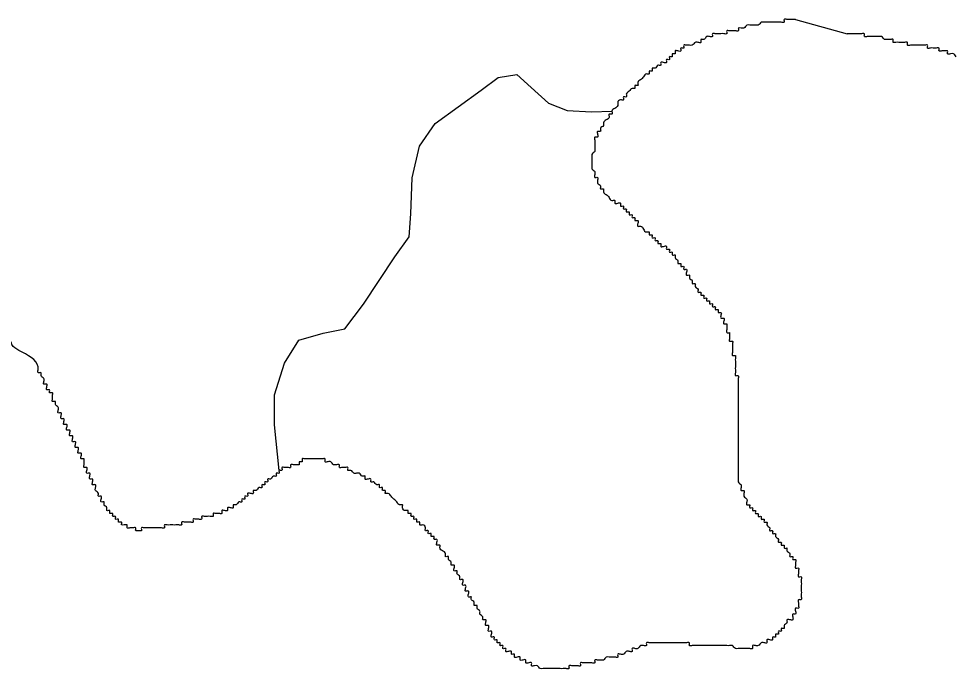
# Model space of a CAD drawing. Extents: x 813775 to 1157140, y 1757555 to 1979907.
# Drawn here: x 1021810 to 1023633, y 1844409 to 1845672 of the extents above; entities that cross this region are included whole.
import ezdxf

# ---------------------------------------------------------------- set-up
doc = ezdxf.new("R2010")
doc.units = 0
doc.layers.add('Level 35', color=7, linetype='Continuous')

msp = doc.modelspace()

# ---------------------------------------------------------------- linework, layer by layer
at = {"layer": 'Level 35'}
for points in [[(1023320.6, 1845671.3), (1023421.1, 1845643.4)], [(1022316.4, 1844795), (1022307.4, 1844883.2), (1022307.4, 1844941.8), (1022326.9, 1845003.2), (1022354.8, 1845047.9), (1022402.2, 1845061.8), (1022444, 1845070.2), (1022480.3, 1845117.7), (1022541.7, 1845209.8), (1022569.6, 1845248.8), (1022572.4, 1845293.5), (1022575.1, 1845363.3), (1022589.1, 1845424.7), (1022619.8, 1845469.3), (1022709, 1845533.5), (1022742.5, 1845558.6), (1022778.8, 1845564.2), (1022806.7, 1845539.1), (1022840.1, 1845508.4), (1022876.4, 1845494.4), (1022923.8, 1845491.6), (1022963.6, 1845492.7)]]:
    msp.add_lwpolyline(points, dxfattribs=at)
for points in [[(1023320.6, 1845671.3), (1023315.1, 1845671.3), (1023309.5, 1845671.3), (1023303.9, 1845671.3), (1023298.3, 1845671.3), (1023298.3, 1845665.7), (1023292.7, 1845665.7), (1023287.2, 1845665.7), (1023281.6, 1845665.7), (1023276, 1845665.7), (1023270.4, 1845665.7), (1023264.9, 1845665.7), (1023259.3, 1845665.7), (1023253.7, 1845665.7), (1023248.1, 1845660.1), (1023242.5, 1845660.1), (1023237, 1845660.1), (1023231.4, 1845660.1), (1023225.8, 1845660.1), (1023220.2, 1845654.5), (1023214.6, 1845654.5), (1023209.1, 1845654.5)], [(1023209.1, 1845654.5), (1023209.1, 1845649), (1023203.5, 1845649), (1023197.9, 1845649), (1023192.3, 1845649), (1023186.7, 1845649), (1023186.7, 1845643.4), (1023181.2, 1845643.4), (1023175.6, 1845643.4), (1023170, 1845643.4), (1023164.4, 1845643.4), (1023158.9, 1845643.4), (1023158.9, 1845637.8), (1023153.3, 1845637.8), (1023147.7, 1845637.8), (1023142.1, 1845632.2), (1023136.5, 1845632.2), (1023136.5, 1845626.6), (1023131, 1845626.6), (1023125.4, 1845626.6), (1023119.8, 1845621.1), (1023114.2, 1845621.1), (1023108.6, 1845621.1), (1023103.1, 1845621.1), (1023103.1, 1845615.5), (1023097.5, 1845615.5), (1023097.5, 1845609.9), (1023091.9, 1845609.9), (1023086.3, 1845609.9), (1023086.3, 1845604.3), (1023080.7, 1845604.3), (1023080.7, 1845598.7), (1023075.2, 1845598.7), (1023075.2, 1845593.1), (1023069.6, 1845593.1), (1023069.6, 1845587.6), (1023064, 1845587.6), (1023058.4, 1845587.6), (1023058.4, 1845582), (1023052.9, 1845582), (1023047.3, 1845576.4), (1023041.7, 1845576.4), (1023041.7, 1845570.8), (1023036.1, 1845570.8), (1023036.1, 1845565.2), (1023030.5, 1845565.2), (1023025, 1845559.7), (1023019.4, 1845554.1), (1023013.8, 1845548.5), (1023013.8, 1845542.9), (1023008.2, 1845542.9), (1023008.2, 1845537.3), (1023002.6, 1845537.3), (1022997.1, 1845531.7), (1022991.5, 1845526.2), (1022991.5, 1845520.6), (1022985.9, 1845520.6), (1022985.9, 1845515), (1022980.3, 1845515), (1022974.7, 1845509.4), (1022974.7, 1845503.8), (1022969.2, 1845498.3), (1022963.6, 1845492.7), (1022963.6, 1845487.1), (1022958, 1845487.1), (1022958, 1845481.5), (1022952.4, 1845475.9), (1022946.9, 1845470.3), (1022946.9, 1845464.8), (1022941.3, 1845459.2), (1022941.3, 1845453.6), (1022935.7, 1845453.6), (1022935.7, 1845448), (1022935.7, 1845442.4), (1022930.1, 1845442.4), (1022930.1, 1845436.9), (1022930.1, 1845431.3), (1022930.1, 1845425.7), (1022930.1, 1845420.1), (1022930.1, 1845414.5), (1022924.5, 1845409), (1022924.5, 1845403.4), (1022924.5, 1845397.8), (1022924.5, 1845392.2), (1022924.5, 1845386.6), (1022924.5, 1845381), (1022930.1, 1845375.5), (1022930.1, 1845369.9), (1022930.1, 1845364.3), (1022935.7, 1845364.3), (1022935.7, 1845358.7)], [(1023633.1, 1845598.7), (1023627.5, 1845604.3), (1023621.9, 1845604.3), (1023616.3, 1845604.3), (1023616.3, 1845609.9), (1023610.7, 1845609.9), (1023605.2, 1845609.9), (1023599.6, 1845609.9), (1023599.6, 1845615.5), (1023594, 1845615.5), (1023588.4, 1845615.5), (1023582.9, 1845615.5), (1023577.3, 1845615.5), (1023577.3, 1845621.1), (1023571.7, 1845621.1), (1023566.1, 1845621.1), (1023560.5, 1845621.1), (1023555, 1845621.1), (1023549.4, 1845621.1), (1023543.8, 1845621.1), (1023538.2, 1845621.1), (1023538.2, 1845626.6), (1023532.6, 1845626.6), (1023527.1, 1845626.6), (1023521.5, 1845626.6), (1023515.9, 1845626.6), (1023510.3, 1845626.6), (1023510.3, 1845632.2), (1023504.7, 1845632.2), (1023499.2, 1845632.2), (1023493.6, 1845632.2), (1023488, 1845637.8), (1023482.4, 1845637.8), (1023476.9, 1845637.8), (1023471.3, 1845637.8), (1023465.7, 1845637.8), (1023460.1, 1845637.8), (1023454.5, 1845637.8), (1023454.5, 1845643.4), (1023449, 1845643.4), (1023443.4, 1845643.4), (1023437.8, 1845643.4), (1023432.2, 1845643.4), (1023426.6, 1845643.4), (1023421.1, 1845643.4)], [(1022935.7, 1845358.7), (1022935.7, 1845353.1), (1022941.3, 1845347.6), (1022941.3, 1845342), (1022946.9, 1845342), (1022946.9, 1845336.4), (1022952.4, 1845330.8), (1022958, 1845325.2), (1022963.6, 1845319.6), (1022969.2, 1845319.6), (1022969.2, 1845314.1), (1022974.7, 1845314.1), (1022980.3, 1845314.1), (1022980.3, 1845308.5), (1022985.9, 1845308.5), (1022985.9, 1845302.9), (1022991.5, 1845302.9), (1022991.5, 1845297.3), (1022997.1, 1845297.3), (1022997.1, 1845291.7), (1023002.6, 1845291.7), (1023002.6, 1845286.2), (1023008.2, 1845286.2), (1023008.2, 1845280.6), (1023013.8, 1845280.6), (1023013.8, 1845275), (1023013.8, 1845269.4), (1023019.4, 1845269.4), (1023025, 1845263.8), (1023030.5, 1845258.2), (1023036.1, 1845258.2), (1023036.1, 1845252.7), (1023041.7, 1845252.7), (1023041.7, 1845247.1), (1023047.3, 1845247.1), (1023047.3, 1845241.5), (1023052.9, 1845241.5), (1023052.9, 1845235.9), (1023058.4, 1845235.9), (1023058.4, 1845230.3), (1023064, 1845230.3), (1023069.6, 1845230.3), (1023069.6, 1845224.8), (1023075.2, 1845224.8), (1023075.2, 1845219.2), (1023080.7, 1845219.2), (1023080.7, 1845213.6), (1023086.3, 1845213.6), (1023086.3, 1845208), (1023091.9, 1845202.4), (1023091.9, 1845196.8), (1023097.5, 1845196.8), (1023097.5, 1845191.3), (1023103.1, 1845191.3), (1023103.1, 1845185.7), (1023108.6, 1845185.7), (1023108.6, 1845180.1), (1023108.6, 1845174.5), (1023114.2, 1845174.5), (1023114.2, 1845168.9), (1023119.8, 1845163.4), (1023119.8, 1845157.8), (1023125.4, 1845157.8), (1023125.4, 1845152.2), (1023131, 1845146.6), (1023131, 1845141), (1023136.5, 1845141), (1023136.5, 1845135.5), (1023142.1, 1845135.5), (1023142.1, 1845129.9), (1023147.7, 1845129.9), (1023147.7, 1845124.3), (1023153.3, 1845124.3), (1023153.3, 1845118.7), (1023158.9, 1845118.7), (1023158.9, 1845113.1), (1023164.4, 1845113.1), (1023164.4, 1845107.5), (1023170, 1845107.5), (1023170, 1845102), (1023175.6, 1845102), (1023175.6, 1845096.4), (1023175.6, 1845090.8), (1023181.2, 1845090.8), (1023181.2, 1845085.2), (1023181.2, 1845079.6), (1023186.7, 1845079.6), (1023186.7, 1845074.1), (1023186.7, 1845068.5), (1023186.7, 1845062.9), (1023192.3, 1845062.9)], [(1021810.1, 1845027.9), (1021796.9, 1845039.8), (1021794.1, 1845045.4), (1021788.5, 1845048.2), (1021785.7, 1845053.8), (1021782.9, 1845059.4), (1021780.1, 1845064.9), (1021774.6, 1845070.5), (1021769, 1845076.1), (1021763.4, 1845081.7), (1021757.8, 1845084.5), (1021752.2, 1845090.1), (1021746.7, 1845092.8), (1021743.9, 1845098.4), (1021738.3, 1845101.2), (1021735.5, 1845106.8), (1021729.9, 1845109.6), (1021724.3, 1845115.2), (1021718.8, 1845118), (1021716, 1845123.5), (1021710.4, 1845129.1), (1021704.8, 1845131.9), (1021699.2, 1845134.7), (1021693.7, 1845140.3), (1021688.1, 1845143.1), (1021685.3, 1845148.7), (1021679.7, 1845151.5), (1021674.1, 1845154.2), (1021668.6, 1845159.8), (1021663, 1845162.6), (1021657.4, 1845165.4), (1021651.8, 1845165.4), (1021646.2, 1845168.2), (1021640.7, 1845171), (1021635.1, 1845171), (1021629.5, 1845173.8), (1021623.9, 1845173.8), (1021618.3, 1845176.6), (1021612.8, 1845176.6), (1021607.2, 1845176.6), (1021601.6, 1845179.4), (1021596, 1845179.4), (1021590.5, 1845179.4), (1021584.9, 1845179.4), (1021579.3, 1845176.6), (1021573.7, 1845176.6), (1021568.1, 1845176.6), (1021562.6, 1845176.6), (1021557, 1845176.6), (1021551.4, 1845176.6), (1021545.8, 1845173.8), (1021540.2, 1845173.8), (1021534.7, 1845173.8), (1021529.1, 1845173.8), (1021523.5, 1845171), (1021517.9, 1845168.2), (1021512.3, 1845168.2), (1021506.8, 1845165.4), (1021501.2, 1845162.6), (1021495.6, 1845159.8), (1021490, 1845157), (1021484.5, 1845154.2), (1021478.9, 1845151.5), (1021473.3, 1845145.9), (1021470.5, 1845140.3), (1021464.9, 1845140.3), (1021459.3, 1845134.7), (1021453.8, 1845131.9), (1021448.2, 1845129.1), (1021442.6, 1845123.5), (1021437, 1845120.8), (1021434.2, 1845115.2), (1021428.7, 1845112.4), (1021425.9, 1845106.8), (1021420.3, 1845104), (1021417.5, 1845098.4), (1021411.9, 1845092.8), (1021409.1, 1845087.3), (1021403.6, 1845084.5), (1021400.8, 1845078.9), (1021395.2, 1845076.1), (1021392.4, 1845070.5), (1021386.8, 1845067.7), (1021381.2, 1845062.1), (1021375.7, 1845059.4), (1021372.9, 1845053.8), (1021370.1, 1845048.2), (1021364.5, 1845045.4), (1021361.7, 1845039.8), (1021358.9, 1845034.2), (1021353.3, 1845031.4)], [(1023192.3, 1845062.9), (1023192.3, 1845057.3), (1023192.3, 1845051.7), (1023192.3, 1845046.1), (1023197.9, 1845046.1), (1023197.9, 1845040.6), (1023197.9, 1845035), (1023197.9, 1845029.4), (1023197.9, 1845023.8), (1023197.9, 1845018.2), (1023203.5, 1845018.2), (1023203.5, 1845012.7), (1023203.5, 1845007.1), (1023203.5, 1845001.5), (1023203.5, 1844995.9), (1023203.5, 1844990.3), (1023203.5, 1844984.7), (1023203.5, 1844979.2), (1023209.1, 1844979.2), (1023209.1, 1844973.6), (1023209.1, 1844968), (1023209.1, 1844962.4), (1023209.1, 1844956.8), (1023209.1, 1844951.3), (1023209.1, 1844945.7), (1023209.1, 1844940.1), (1023209.1, 1844934.5), (1023209.1, 1844928.9), (1023209.1, 1844923.3), (1023209.1, 1844917.8), (1023209.1, 1844912.2), (1023209.1, 1844906.6), (1023209.1, 1844901), (1023209.1, 1844895.4), (1023209.1, 1844889.9), (1023209.1, 1844884.3), (1023209.1, 1844878.7), (1023209.1, 1844873.1), (1023209.1, 1844867.5), (1023209.1, 1844862), (1023209.1, 1844856.4), (1023209.1, 1844850.8), (1023209.1, 1844845.2), (1023209.1, 1844839.6), (1023209.1, 1844834), (1023209.1, 1844828.5), (1023209.1, 1844822.9), (1023209.1, 1844817.3), (1023209.1, 1844806.1), (1023209.1, 1844800.6), (1023209.1, 1844795), (1023209.1, 1844789.4), (1023209.1, 1844783.8), (1023209.1, 1844778.2), (1023209.1, 1844772.6), (1023214.6, 1844767.1), (1023214.6, 1844761.5), (1023214.6, 1844755.9), (1023220.2, 1844755.9), (1023220.2, 1844750.3), (1023220.2, 1844744.7), (1023225.8, 1844739.2), (1023225.8, 1844733.6), (1023225.8, 1844728), (1023231.4, 1844728), (1023231.4, 1844722.4), (1023237, 1844722.4), (1023237, 1844716.8), (1023242.5, 1844716.8), (1023242.5, 1844711.2), (1023248.1, 1844711.2), (1023248.1, 1844705.7), (1023253.7, 1844705.7), (1023253.7, 1844700.1), (1023259.3, 1844700.1), (1023259.3, 1844694.5), (1023264.9, 1844694.5), (1023264.9, 1844688.9), (1023270.4, 1844683.3), (1023270.4, 1844677.8), (1023276, 1844677.8), (1023276, 1844672.2), (1023281.6, 1844672.2), (1023281.6, 1844666.6), (1023287.2, 1844661), (1023287.2, 1844655.4), (1023292.7, 1844655.4), (1023292.7, 1844649.8), (1023298.3, 1844649.8), (1023298.3, 1844644.3), (1023303.9, 1844644.3)], [(1022009.6, 1844688.9), (1022009.6, 1844694.5), (1022004, 1844694.5), (1022004, 1844700.1), (1021998.4, 1844700.1), (1021998.4, 1844705.7), (1021992.9, 1844705.7), (1021992.9, 1844711.2), (1021987.3, 1844711.2), (1021987.3, 1844716.8), (1021981.7, 1844716.8), (1021981.7, 1844722.4), (1021976.1, 1844728), (1021976.1, 1844733.6), (1021970.5, 1844733.6), (1021970.5, 1844739.2), (1021970.5, 1844744.7), (1021965, 1844744.7), (1021965, 1844750.3), (1021959.4, 1844755.9), (1021959.4, 1844761.5), (1021959.4, 1844767.1), (1021953.8, 1844767.1), (1021953.8, 1844772.6), (1021953.8, 1844778.2), (1021948.2, 1844778.2), (1021948.2, 1844783.8), (1021948.2, 1844789.4), (1021942.6, 1844789.4), (1021942.6, 1844795), (1021942.6, 1844800.6), (1021937.1, 1844800.6), (1021937.1, 1844806.1), (1021937.1, 1844811.7), (1021937.1, 1844817.3), (1021931.5, 1844817.3), (1021931.5, 1844822.9), (1021931.5, 1844828.5), (1021925.9, 1844828.5), (1021925.9, 1844834), (1021925.9, 1844839.6), (1021920.3, 1844839.6), (1021920.3, 1844845.2), (1021920.3, 1844850.8), (1021914.8, 1844850.8), (1021914.8, 1844856.4), (1021914.8, 1844862), (1021909.2, 1844862), (1021909.2, 1844867.5), (1021909.2, 1844873.1), (1021903.6, 1844873.1), (1021903.6, 1844878.7), (1021903.6, 1844884.3), (1021898, 1844884.3), (1021898, 1844889.9), (1021898, 1844895.4), (1021892.4, 1844895.4), (1021892.4, 1844901), (1021892.4, 1844906.6), (1021886.9, 1844906.6), (1021886.9, 1844912.2), (1021886.9, 1844917.8), (1021881.3, 1844923.3), (1021881.3, 1844928.9), (1021875.7, 1844928.9), (1021875.7, 1844934.5), (1021875.7, 1844940.1), (1021875.7, 1844945.7), (1021870.1, 1844945.7), (1021870.1, 1844951.3), (1021864.5, 1844951.3), (1021864.5, 1844956.8), (1021864.5, 1844962.4), (1021859, 1844962.4), (1021859, 1844968), (1021859, 1844973.6), (1021853.4, 1844979.2), (1021853.4, 1844984.7), (1021847.8, 1844984.7), (1021847.8, 1844990.3), (1021847.8, 1844995.9), (1021810.1, 1845027.9)], [(1022377.8, 1844817.3), (1022372.2, 1844817.3), (1022366.6, 1844817.3), (1022361.1, 1844817.3), (1022361.1, 1844811.7), (1022355.5, 1844811.7), (1022355.5, 1844806.1), (1022349.9, 1844806.1), (1022344.3, 1844806.1), (1022338.8, 1844806.1), (1022338.8, 1844800.6), (1022333.2, 1844800.6), (1022327.6, 1844800.6), (1022322, 1844800.6), (1022322, 1844795), (1022316.4, 1844795), (1022316.4, 1844789.4), (1022310.9, 1844789.4), (1022310.9, 1844783.8), (1022305.3, 1844783.8), (1022299.7, 1844778.2), (1022294.1, 1844778.2), (1022294.1, 1844772.6), (1022288.5, 1844772.6), (1022288.5, 1844767.1), (1022283, 1844767.1), (1022283, 1844761.5), (1022277.4, 1844761.5), (1022271.8, 1844755.9), (1022266.2, 1844755.9), (1022266.2, 1844750.3), (1022260.6, 1844750.3), (1022255.1, 1844750.3), (1022255.1, 1844744.7), (1022249.5, 1844744.7), (1022249.5, 1844739.2), (1022243.9, 1844739.2), (1022243.9, 1844733.6), (1022238.3, 1844733.6), (1022232.8, 1844728), (1022227.2, 1844728), (1022227.2, 1844722.4), (1022221.6, 1844722.4), (1022216, 1844722.4), (1022216, 1844716.8), (1022210.4, 1844716.8), (1022204.9, 1844716.8), (1022204.9, 1844711.2), (1022199.3, 1844711.2), (1022193.7, 1844711.2), (1022188.1, 1844711.2), (1022188.1, 1844705.7), (1022182.5, 1844705.7), (1022177, 1844705.7), (1022171.4, 1844705.7), (1022165.8, 1844705.7), (1022165.8, 1844700.1), (1022160.2, 1844700.1), (1022154.6, 1844700.1), (1022149.1, 1844700.1), (1022149.1, 1844694.5), (1022143.5, 1844694.5), (1022137.9, 1844694.5), (1022132.3, 1844694.5), (1022126.8, 1844694.5), (1022126.8, 1844688.9), (1022121.2, 1844688.9), (1022115.6, 1844688.9), (1022110, 1844688.9), (1022104.4, 1844688.9), (1022098.9, 1844688.9), (1022093.3, 1844688.9), (1022093.3, 1844683.3), (1022087.7, 1844683.3), (1022082.1, 1844683.3), (1022076.5, 1844683.3), (1022071, 1844683.3), (1022065.4, 1844683.3), (1022059.8, 1844683.3), (1022054.2, 1844683.3), (1022048.6, 1844683.3), (1022048.6, 1844677.8), (1022043.1, 1844677.8), (1022037.5, 1844677.8), (1022037.5, 1844683.3), (1022031.9, 1844683.3), (1022026.3, 1844683.3), (1022020.8, 1844683.3), (1022020.8, 1844688.9), (1022015.2, 1844688.9), (1022009.6, 1844688.9)], [(1022690.2, 1844549.4), (1022684.6, 1844549.4), (1022684.6, 1844555), (1022684.6, 1844560.5), (1022679.1, 1844560.5), (1022679.1, 1844566.1), (1022679.1, 1844571.7), (1022673.5, 1844571.7), (1022673.5, 1844577.3), (1022673.5, 1844582.9), (1022667.9, 1844582.9), (1022667.9, 1844588.5), (1022662.3, 1844594), (1022662.3, 1844599.6), (1022656.7, 1844599.6), (1022656.7, 1844605.2), (1022656.7, 1844610.8), (1022651.2, 1844610.8), (1022651.2, 1844616.4), (1022645.6, 1844621.9), (1022645.6, 1844627.5), (1022640, 1844627.5), (1022640, 1844633.1), (1022634.4, 1844638.7), (1022628.9, 1844644.3), (1022628.9, 1844649.8), (1022623.3, 1844649.8), (1022623.3, 1844655.4), (1022623.3, 1844661), (1022617.7, 1844661), (1022617.7, 1844666.6), (1022612.1, 1844666.6), (1022612.1, 1844672.2), (1022606.5, 1844672.2), (1022606.5, 1844677.8), (1022601, 1844677.8), (1022601, 1844683.3), (1022595.4, 1844688.9), (1022589.8, 1844688.9), (1022589.8, 1844694.5), (1022584.2, 1844694.5), (1022584.2, 1844700.1), (1022578.6, 1844700.1), (1022578.6, 1844705.7), (1022573.1, 1844705.7), (1022573.1, 1844711.2), (1022567.5, 1844711.2), (1022567.5, 1844716.8), (1022561.9, 1844716.8), (1022556.3, 1844722.4), (1022556.3, 1844728), (1022550.7, 1844728), (1022545.2, 1844733.6), (1022539.6, 1844739.2), (1022534, 1844744.7), (1022528.4, 1844750.3), (1022522.9, 1844750.3), (1022522.9, 1844755.9), (1022517.3, 1844755.9), (1022517.3, 1844761.5), (1022511.7, 1844761.5), (1022511.7, 1844767.1), (1022506.1, 1844767.1), (1022500.5, 1844772.6), (1022495, 1844772.6), (1022495, 1844778.2), (1022489.4, 1844778.2), (1022483.8, 1844778.2), (1022483.8, 1844783.8), (1022478.2, 1844783.8), (1022472.6, 1844789.4), (1022467.1, 1844789.4), (1022461.5, 1844789.4), (1022455.9, 1844795), (1022450.3, 1844795), (1022450.3, 1844800.6), (1022444.8, 1844800.6), (1022439.2, 1844800.6), (1022433.6, 1844800.6), (1022433.6, 1844806.1), (1022428, 1844806.1), (1022422.4, 1844806.1), (1022416.9, 1844811.7), (1022411.3, 1844811.7), (1022405.7, 1844811.7), (1022405.7, 1844817.3), (1022400.1, 1844817.3), (1022394.5, 1844817.3), (1022389, 1844817.3), (1022383.4, 1844817.3), (1022377.8, 1844817.3)], [(1023303.9, 1844644.3), (1023303.9, 1844638.7), (1023309.5, 1844633.1), (1023309.5, 1844627.5), (1023315.1, 1844627.5), (1023315.1, 1844621.9), (1023320.6, 1844621.9), (1023320.6, 1844616.4), (1023320.6, 1844610.8), (1023320.6, 1844605.2), (1023326.2, 1844605.2), (1023326.2, 1844599.6), (1023326.2, 1844594), (1023326.2, 1844588.5), (1023331.8, 1844588.5), (1023331.8, 1844582.9), (1023331.8, 1844577.3), (1023331.8, 1844571.7), (1023331.8, 1844566.1), (1023331.8, 1844560.5), (1023331.8, 1844555), (1023331.8, 1844549.4), (1023331.8, 1844543.8), (1023326.2, 1844543.8), (1023326.2, 1844538.2), (1023326.2, 1844532.6), (1023326.2, 1844527.1), (1023320.6, 1844527.1), (1023320.6, 1844521.5), (1023320.6, 1844515.9), (1023315.1, 1844515.9), (1023315.1, 1844510.3), (1023315.1, 1844504.7), (1023309.5, 1844504.7), (1023303.9, 1844504.7), (1023303.9, 1844499.1), (1023298.3, 1844493.6), (1023298.3, 1844488), (1023292.7, 1844488), (1023292.7, 1844482.4), (1023287.2, 1844482.4), (1023287.2, 1844476.8), (1023281.6, 1844476.8), (1023281.6, 1844471.2), (1023276, 1844471.2), (1023276, 1844465.7), (1023270.4, 1844465.7), (1023264.9, 1844465.7), (1023264.9, 1844460.1), (1023259.3, 1844460.1), (1023253.7, 1844460.1), (1023248.1, 1844454.5), (1023242.5, 1844454.5), (1023237, 1844454.5), (1023237, 1844448.9), (1023231.4, 1844448.9), (1023225.8, 1844448.9), (1023220.2, 1844448.9), (1023214.6, 1844448.9), (1023209.1, 1844448.9), (1023203.5, 1844448.9), (1023197.9, 1844454.5), (1023192.3, 1844454.5), (1023186.7, 1844454.5), (1023181.2, 1844454.5), (1023175.6, 1844454.5), (1023170, 1844454.5), (1023164.4, 1844454.5), (1023158.9, 1844454.5), (1023153.3, 1844454.5), (1023147.7, 1844454.5), (1023142.1, 1844454.5), (1023136.5, 1844454.5), (1023131, 1844454.5), (1023125.4, 1844454.5), (1023119.8, 1844454.5), (1023114.2, 1844454.5), (1023114.2, 1844460.1), (1023108.6, 1844460.1), (1023103.1, 1844460.1), (1023097.5, 1844460.1), (1023091.9, 1844460.1), (1023086.3, 1844460.1), (1023080.7, 1844460.1), (1023075.2, 1844460.1), (1023069.6, 1844460.1), (1023064, 1844460.1), (1023058.4, 1844460.1), (1023052.9, 1844460.1), (1023047.3, 1844460.1), (1023041.7, 1844460.1)], [(1023041.7, 1844460.1), (1023036.1, 1844460.1), (1023030.5, 1844460.1), (1023030.5, 1844454.5), (1023025, 1844454.5), (1023019.4, 1844454.5), (1023013.8, 1844448.9), (1023008.2, 1844448.9), (1023002.6, 1844448.9), (1023002.6, 1844443.3), (1022997.1, 1844443.3), (1022991.5, 1844443.3), (1022985.9, 1844437.7), (1022980.3, 1844437.7), (1022974.7, 1844437.7), (1022974.7, 1844432.2), (1022969.2, 1844432.2), (1022963.6, 1844432.2), (1022958, 1844432.2), (1022952.4, 1844432.2), (1022946.9, 1844426.6), (1022941.3, 1844426.6), (1022935.7, 1844426.6), (1022930.1, 1844426.6), (1022930.1, 1844421), (1022924.5, 1844421), (1022919, 1844421), (1022913.4, 1844421), (1022907.8, 1844421), (1022902.2, 1844421), (1022902.2, 1844415.4), (1022896.6, 1844415.4), (1022891.1, 1844415.4), (1022885.5, 1844415.4), (1022879.9, 1844415.4), (1022879.9, 1844409.8), (1022874.3, 1844409.8), (1022868.7, 1844409.8), (1022863.2, 1844409.8), (1022857.6, 1844409.8), (1022852, 1844409.8), (1022846.4, 1844409.8), (1022840.9, 1844409.8), (1022835.3, 1844409.8), (1022829.7, 1844409.8), (1022824.1, 1844409.8), (1022818.5, 1844415.4), (1022813, 1844415.4), (1022807.4, 1844415.4), (1022807.4, 1844421), (1022801.8, 1844421), (1022796.2, 1844421), (1022796.2, 1844426.6), (1022790.6, 1844426.6), (1022785.1, 1844426.6), (1022785.1, 1844432.2), (1022779.5, 1844432.2), (1022773.9, 1844432.2), (1022773.9, 1844437.7), (1022768.3, 1844437.7), (1022768.3, 1844443.3), (1022762.7, 1844443.3), (1022757.2, 1844443.3), (1022757.2, 1844448.9), (1022751.6, 1844448.9), (1022751.6, 1844454.5), (1022746, 1844454.5), (1022746, 1844460.1), (1022740.4, 1844460.1), (1022740.4, 1844465.7), (1022734.9, 1844465.7), (1022734.9, 1844471.2), (1022729.3, 1844471.2), (1022729.3, 1844476.8), (1022729.3, 1844482.4), (1022723.7, 1844482.4), (1022723.7, 1844488), (1022723.7, 1844493.6), (1022718.1, 1844493.6), (1022718.1, 1844499.1), (1022718.1, 1844504.7), (1022712.5, 1844504.7), (1022712.5, 1844510.3), (1022707, 1844515.9), (1022707, 1844521.5), (1022701.4, 1844527.1), (1022701.4, 1844532.6), (1022695.8, 1844532.6), (1022695.8, 1844538.2), (1022690.2, 1844543.8), (1022690.2, 1844549.4)]]:
    msp.add_spline(points, degree=3, dxfattribs=at)

doc.saveas('drawing.dxf')
